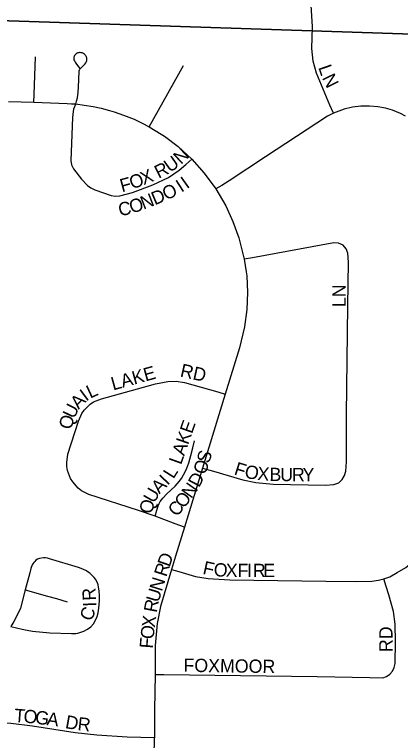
# Model space of a CAD drawing. Extents: x 1587405 to 1714697, y 1028970 to 1155083.
# Drawn here: x 1664754 to 1666206, y 1110570 to 1113302 of the extents above; entities that cross this region are included whole.
import ezdxf

# ---------------------------------------------------------------- set-up
doc = ezdxf.new("R2010")
doc.units = 0
for name, color, linetype in [('GM_X_City_Street', 7, 'Continuous'), ('GM_X_City_Street_Text', 7, 'Continuous'), ('GM_X_Section', 7, 'Continuous')]:
    doc.layers.add(name, color=color, linetype=linetype)

msp = doc.modelspace()

# ---------------------------------------------------------------- linework, layer by layer
at = {"layer": 'GM_X_City_Street'}
for points in [[(1665953.3, 1112931), (1665940.4, 1112961.4), (1665889.6, 1113080.8), (1665877.1, 1113126.4), (1665872.6, 1113173.8), (1665874.5, 1113255.2), (1665870.1, 1113336.7), (1665872.2, 1113401.4), (1665872.5, 1113421.8)], [(1664983.7, 1112965.2), (1664987.4, 1112975.9), (1664990.2, 1112988.4), (1664993.1, 1113009.2), (1664994.1, 1113028), (1664996.6, 1113086.9), (1664997.3, 1113090.5), (1664998.1, 1113093.1), (1664999.7, 1113096.3), (1665001.6, 1113098.7), (1665011.1, 1113107.6), (1665018, 1113114.6), (1665021.5, 1113119.5), (1665023.3, 1113122.8), (1665024.7, 1113125.4), (1665025.6, 1113128.9), (1665025.9, 1113132.1), (1665025.8, 1113135.4), (1665025.1, 1113138.8), (1665024.1, 1113141.7), (1665022.7, 1113144.8), (1665020.9, 1113147.4), (1665018.8, 1113150.1), (1665016.6, 1113152.4), (1665013.8, 1113154.4), (1665011.1, 1113156), (1665007.9, 1113157.4), (1665004.6, 1113158.1), (1665001.2, 1113158.5), (1664998.3, 1113158.4), (1664995.1, 1113158.1), (1664992.4, 1113157.3), (1664989.2, 1113156.1), (1664986, 1113154.3), (1664981.2, 1113149.9), (1664979.3, 1113147.3), (1664977.9, 1113144.3), (1664977, 1113141.2), (1664976.7, 1113137.9), (1664976.6, 1113134.7), (1664977.4, 1113130.9), (1664979.2, 1113127.2), (1664981.9, 1113122.1), (1664986.3, 1113115.2), (1664998.9, 1113098.6)], [(1664826, 1112971.6), (1664827, 1113001.2), (1664832.1, 1113142.6)], [(1665260.7, 1112879.3), (1665278.2, 1112910.6), (1665389.8, 1113109.9)], [(1664730.9, 1112974.6), (1664826, 1112971.6)], [(1664826, 1112971.6), (1664952.3, 1112967), (1664968.1, 1112966.1), (1664983.7, 1112965.2)], [(1664983.7, 1112965.2), (1664975.9, 1112945.1), (1664974, 1112936.4), (1664972.1, 1112914.5), (1664965.6, 1112752), (1664968.4, 1112736), (1664975.3, 1112721.5), (1665005.7, 1112682.9), (1665028.1, 1112659), (1665041, 1112649.1), (1665055.5, 1112641.8), (1665117.6, 1112621.2), (1665133.7, 1112618.6), (1665149.9, 1112619.4), (1665197.3, 1112631.8), (1665273.6, 1112661.1), (1665332.5, 1112689.2), (1665372.9, 1112716.8), (1665397.9, 1112738), (1665421, 1112757.7)], [(1664983.7, 1112965.2), (1665016, 1112961.2), (1665050, 1112956.3), (1665079.9, 1112949), (1665111.3, 1112940.1), (1665128.9, 1112935.1), (1665163.6, 1112923.1), (1665183.5, 1112915.5), (1665203.4, 1112907.8), (1665233.9, 1112892.6), (1665260.7, 1112879.3)], [(1666224.7, 1112918.9), (1666205.7, 1112930), (1666175.7, 1112942.3), (1666149.9, 1112950), (1666120.3, 1112954.8), (1666089.3, 1112957.2), (1666056.9, 1112956.7), (1666025.4, 1112953.3), (1665994.4, 1112946.1), (1665953.3, 1112931)], [(1665953.3, 1112931), (1665931.2, 1112919.9), (1665698.1, 1112766.4), (1665561, 1112676), (1665533.4, 1112659), (1665511.4, 1112645.5)], [(1665260.7, 1112879.3), (1665283.2, 1112865.6), (1665305.1, 1112852), (1665317.3, 1112844.5), (1665369.5, 1112805.3), (1665421, 1112757.7)], [(1665421, 1112757.7), (1665467.5, 1112705.4), (1665511.4, 1112645.5)], [(1665511.4, 1112645.5), (1665548.1, 1112582.5), (1665575.2, 1112523.1), (1665597.3, 1112461.8), (1665604, 1112436), (1665617.9, 1112380.9)], [(1665460.9, 1111595.3), (1665502.5, 1111583), (1665612.7, 1111550.4), (1665661.3, 1111540.8), (1665726.9, 1111534.4), (1665923.3, 1111531.3), (1665954.6, 1111533.5), (1665973.7, 1111540.2), (1665986.4, 1111552.3), (1665995.1, 1111567.5), (1666000.1, 1111583.6), (1666002.3, 1111618.7), (1666003, 1111797), (1666007.8, 1112206.1), (1666010.3, 1112370.1), (1666007.8, 1112403.7), (1666001.6, 1112420.4), (1665989.6, 1112434.1), (1665973.1, 1112442.1), (1665955.4, 1112443.4), (1665826.1, 1112419), (1665648.7, 1112386.5), (1665617.9, 1112380.9)], [(1665617.9, 1112380.9), (1665625, 1112334.1), (1665627.3, 1112318.8), (1665630.2, 1112256.3), (1665627.2, 1112191.7), (1665618.5, 1112127.1), (1665599.9, 1112047.8), (1665546.4, 1111873.6)], [(1666143.2, 1111178.2), (1666166, 1111186.2), (1666193.8, 1111201.7), (1666225.7, 1111221.7), (1666252.8, 1111242.3), (1666280.2, 1111267.8), (1666308.3, 1111302.6), (1666325.1, 1111330), (1666344, 1111374.2), (1666356.5, 1111420.9), (1666360.4, 1111469.1), (1666362.1, 1111713.8), (1666368.3, 1112080)], [(1665283.2, 1111413.8), (1665219.6, 1111435.4), (1665033.6, 1111495.9), (1665005.3, 1111509.5), (1664993.3, 1111519.3), (1664972.6, 1111543.1), (1664964.6, 1111556.4), (1664953.5, 1111585.9), (1664950.7, 1111601.2), (1664950.2, 1111616.8), (1664954.8, 1111647.9), (1664993.9, 1111772.1), (1665007, 1111800.7), (1665016.1, 1111813.4), (1665038.3, 1111835.7), (1665051.1, 1111844.2), (1665080.6, 1111856), (1665283.8, 1111911.9), (1665330, 1111921.4), (1665361.8, 1111922.3), (1665393.3, 1111917.8), (1665518.6, 1111881.6), (1665546.4, 1111873.6)], [(1665546.4, 1111873.6), (1665460.9, 1111595.3)], [(1665283.2, 1111413.8), (1665289.3, 1111437.4), (1665294.2, 1111453.5), (1665297.9, 1111461.9), (1665302.2, 1111469.4), (1665311.5, 1111482.3), (1665326.9, 1111498.5), (1665357.9, 1111527.5), (1665373.5, 1111544.9), (1665381.8, 1111555.9), (1665389.9, 1111570), (1665396.7, 1111583.3), (1665402.1, 1111595.5), (1665409.2, 1111615.3), (1665416.6, 1111642.4), (1665424.3, 1111671.6), (1665431, 1111698.3)], [(1665460.9, 1111595.3), (1665392.6, 1111373.1)], [(1665392.6, 1111373.1), (1665357.8, 1111385.6), (1665283.2, 1111413.8)], [(1665392.6, 1111373.1), (1665359, 1111263.6), (1665344.2, 1111214.2)], [(1664739.7, 1110999.6), (1664781.9, 1110989.2), (1664801.6, 1110985.4), (1664821.8, 1110982.2), (1664886.5, 1110975.5), (1664968.1, 1110972.3), (1664984, 1110973.1), (1664992.3, 1110974.2), (1664999.4, 1110976.1), (1665014.1, 1110981.3), (1665028, 1110988.6), (1665040.2, 1110998), (1665050.6, 1111009.5), (1665058.8, 1111022.7), (1665064.6, 1111037.1), (1665068.4, 1111050.8), (1665071.2, 1111067.7), (1665073.3, 1111096.1), (1665073.6, 1111116.9), (1665072.3, 1111132.3), (1665070, 1111148.4), (1665068.4, 1111155.5), (1665065.3, 1111163.3), (1665058.1, 1111177), (1665053.6, 1111183.5), (1665048.5, 1111189.1), (1665037, 1111199.6), (1665030.4, 1111204.2), (1665023.9, 1111208.3), (1665011.1, 1111215.1), (1664994.7, 1111221.3), (1664885.3, 1111254.3), (1664877.9, 1111256), (1664869.9, 1111256.9), (1664862.5, 1111256.9), (1664854.7, 1111256.2), (1664847.2, 1111255.2), (1664840, 1111252.7), (1664834.3, 1111248.3), (1664829.5, 1111243.3), (1664825.7, 1111239.4), (1664822.6, 1111235), (1664820.5, 1111230.7), (1664815.2, 1111217.2), (1664810.9, 1111200.7), (1664794, 1111137.4)], [(1665344.2, 1111214.2), (1665302.6, 1111074.7), (1665290.2, 1111009.9), (1665283.4, 1110927.7), (1665282.2, 1110819)], [(1665344.2, 1111214.2), (1665372, 1111205.9), (1665434.4, 1111187.1), (1665482.3, 1111179.3), (1665563.9, 1111175.1), (1665925.4, 1111169.1), (1666035, 1111168.5), (1666097.8, 1111169.6), (1666122.8, 1111172.9), (1666143.2, 1111178.2)], [(1665282.2, 1110819), (1665315.3, 1110818.6), (1665892.5, 1110810.6), (1666090.7, 1110807.2), (1666139.3, 1110806.3), (1666153.5, 1110810.7), (1666165.6, 1110819.3), (1666175.2, 1110831.1), (1666182.1, 1110845), (1666185.7, 1110859.8), (1666186.7, 1110941.6), (1666185.5, 1111007.4), (1666178.9, 1111055.5), (1666161.3, 1111118.6), (1666151.8, 1111150), (1666143.2, 1111178.2)], [(1664794, 1111137.4), (1664776.4, 1111068.1), (1664764.1, 1111041.7), (1664751.2, 1111018.5), (1664739.7, 1110999.6)], [(1664794, 1111137.4), (1664877.2, 1111113.3), (1664911, 1111104), (1664951.5, 1111091.8)], [(1665282.2, 1110819), (1665280.7, 1110685.7), (1665279.8, 1110579.8)], [(1665279.8, 1110579.8), (1665177.2, 1110582.2), (1665062.9, 1110590), (1664981.9, 1110599.6), (1664821.6, 1110624.5), (1664740.2, 1110634.5), (1664674.6, 1110639.3), (1664471.4, 1110645.5)], [(1665272.7, 1110143), (1665275.6, 1110331.4), (1665278.9, 1110509.1), (1665279.8, 1110579.8)]]:
    msp.add_lwpolyline(points, dxfattribs=at)
at = {"layer": 'GM_X_Section'}
for points in [[(1661639.2, 1118644.5), (1667042.5, 1118475.3), (1666972.8, 1113204.7), (1661579.6, 1113384)], [(1666972.8, 1113204.7), (1666899, 1107940.3), (1661543.6, 1108095.1), (1661579.6, 1113384)]]:
    msp.add_lwpolyline(points, close=True, dxfattribs=at)

# ---------------------------------------------------------------- texts
at = {"layer": 'GM_X_City_Street_Text'}
for s, rotation, p in [('L', 289.2127, (1665895.7, 1113103)), ('N', 296.2277, (1665909.8, 1113063.7)), ('N', 43.0566, (1665379.8, 1112735.5)), ('U', 35.3584, (1665338.3, 1112705.4)), ('R', 26.8049, (1665296, 1112683.3)), ('X', 22.3598, (1665239.4, 1112659.5)), ('F', 15.4013, (1665158, 1112632.5)), ('O', 20.5591, (1665196.6, 1112643.4)), ('I', 35.46, (1665401.8, 1112644.2)), ('O', 25.4016, (1665324.1, 1112601.6)), ('I', 32.8903, (1665381.3, 1112630.9)), ('D', 22.8388, (1665281.3, 1112583.6)), ('O', 18.7193, (1665194.9, 1112552.1)), ('N', 21.2156, (1665238.8, 1112567.1)), ('C', 11.3671, (1665149.4, 1112542.5)), ('LN', 90, (1665999.7, 1112200.9)), ('LAKE', 15.526, (1665124.6, 1111887.1)), ('RD', 347.4852, (1665374.1, 1111940.1)), ('L', 24.7446, (1665038.3, 1111856.2)), ('I', 36.5028, (1665023, 1111844.5)), ('A', 46.7619, (1664994.6, 1111814)), ('U', 63.7575, (1664977.3, 1111777.8)), ('Q', 75.6191, (1664967.4, 1111737.7)), ('E', 70.6742, (1665421.2, 1111721.9)), ('K', 70.6388, (1665406.6, 1111680.4)), ('A', 70.6599, (1665392, 1111638.9)), ('S', 72.4635, (1665485.1, 1111610)), ('L', 70.1476, (1665379.9, 1111605.3)), ('O', 72.9964, (1665472.3, 1111568)), ('F', 342.4031, (1665576.7, 1111571.8)), ('O', 349.2609, (1665616.6, 1111559.5)), ('X', 355.849, (1665666, 1111550.5)), ('B', 358.4026, (1665712.3, 1111547.2)), ('I', 46.4079, (1665329.6, 1111527.6)), ('L', 57.6815, (1665351.3, 1111552)), ('D', 62.1507, (1665447.8, 1111519.6)), ('U', 359.8012, (1665753.3, 1111546.1)), ('R', 359.9941, (1665797.5, 1111545.9)), ('Y', 359.9929, (1665837.1, 1111545.9)), ('A', 45.8191, (1665298.5, 1111495.6)), ('U', 60.2958, (1665278.7, 1111460.1)), ('N', 54.9665, (1665418.9, 1111477.7)), ('O', 51.8618, (1665390, 1111440.7)), ('Q', 77.9312, (1665271, 1111420.8)), ('C', 51.3667, (1665365, 1111409.4)), ('D', 70.7079, (1665336.9, 1111220.6)), ('F', 347.6075, (1665459.1, 1111197.4)), ('R', 72.1563, (1665324.9, 1111183.2)), ('O', 356.874, (1665502.2, 1111188.7)), ('X', 358.5966, (1665547.7, 1111186.2)), ('F', 359.9457, (1665593, 1111185.1)), ('I', 359.985, (1665628.2, 1111185.1)), ('R', 359.9941, (1665650.3, 1111185.1)), ('E', 359.9956, (1665689.8, 1111185.1)), ('N', 72.6225, (1665307.8, 1111128.7)), ('R', 93.0929, (1665060.5, 1111097.7)), ('U', 73.418, (1665295.3, 1111086.8)), ('I', 91.1968, (1665061.1, 1111073.9)), ('R', 79.4236, (1665288.4, 1111049.2)), ('C', 69.2223, (1665043.5, 1111016.3)), ('X', 82.9211, (1665281.5, 1110993.2)), ('O', 83.2301, (1665276.3, 1110949.6)), ('RD', 90, (1666175.8, 1110902.9)), ('F', 85.6516, (1665273.7, 1110915.1)), ('FOXMOOR', 359.1701, (1665388.9, 1110828.7)), ('T', 355.6711, (1664751, 1110640.4)), ('O', 354.9006, (1664785.9, 1110637.7)), ('G', 352.8994, (1664829.3, 1110633.9)), ('A', 352.5469, (1664872.8, 1110628.4)), ('D', 349.7831, (1664942, 1110617.2)), ('R', 353.9109, (1664989.2, 1110608.9))]:
    msp.add_text(s, height=50, rotation=rotation, dxfattribs=at).set_placement(p)

doc.saveas('drawing.dxf')
